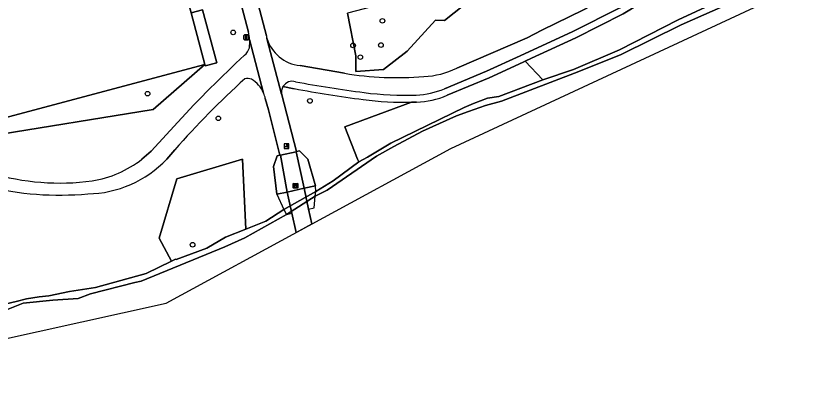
# Model space of a CAD drawing. Extents: x 159053 to 160042, y 380449 to 381423.
# Drawn here: x 159296.4 to 159466.1, y 380451.2 to 380530.6 of the extents above; entities that cross this region are included whole.
import ezdxf

# ---------------------------------------------------------------- set-up
doc = ezdxf.new("R2010")
doc.units = 0
for name, color, linetype in [('IMGEO_Boom', 7, 'Continuous'), ('IMGEO_Dek', 7, 'Continuous'), ('IMGEO_Erf', 7, 'Continuous'), ('IMGEO_Fietspad_gesloten', 7, 'Continuous'), ('IMGEO_Groenvoorziening', 7, 'Continuous'), ('IMGEO_Hek', 7, 'Continuous'), ('IMGEO_Lichtmast', 7, 'Continuous'), ('IMGEO_Loofbos', 7, 'Continuous'), ('IMGEO_Muur', 7, 'Continuous'), ('IMGEO_Oever', 7, 'Continuous'), ('IMGEO_Poller', 7, 'Continuous'), ('IMGEO_Rioolput', 7, 'Continuous'), ('IMGEO_Voetpad_halfverhard', 7, 'Continuous'), ('IMGEO_Waterloop', 7, 'Continuous')]:
    doc.layers.add(name, color=color, linetype=linetype)

msp = doc.modelspace()

# ---------------------------------------------------------------- linework, layer by layer
at = {"layer": 'IMGEO_Boom'}
for centre in [(159374.5, 380529.51), (159342.67, 380527.05), (159368.25, 380524.28), (159374.18, 380524.35), (159369.8, 380521.77), (159324.42, 380513.99), (159359.05, 380512.45), (159339.52, 380508.73), (159334.02, 380481.78)]:
    msp.add_circle(centre, 0.489, dxfattribs=at)
at = {"layer": 'IMGEO_Dek'}
msp.add_lwpolyline([(159359.47, 380486.21), (159358.77, 380489.39), (159357.8, 380493.81), (159354.17, 380493.01), (159355.18, 380488.5), (159356.1, 380484.37)], close=True, dxfattribs=at)
at = {"layer": 'IMGEO_Erf'}
msp.add_lwpolyline([(159278.69, 380504.8), (159336.63, 380520.2), (159333.69, 380531.2), (159329.8, 380545.76), (159329.56, 380546.66), (159328.11, 380552.15), (159322.1, 380574.95), (159322.01, 380575.3), (159320.27, 380581.36), (159320.14, 380581.84), (159313.8, 380605.58), (159312.08, 380612.02), (159311.15, 380615.51), (159308.54, 380614.82), (159306.38, 380614.24), (159307.84, 380608.78), (159305.45, 380608.14), (159296.24, 380605.68)], dxfattribs=at)
at = {"layer": 'IMGEO_Fietspad_gesloten'}
for points in [[(159387.74, 380515.02), (159396.69, 380518.77), (159403.89, 380522.08), (159415.12, 380527.24), (159425.12, 380532.3), (159434.6, 380538.09), (159442.18, 380543.01), (159451.85, 380549.85), (159457.05, 380553.91), (159461.99, 380558.64), (159469.21, 380566.98), (159486.43, 380588.17), (159491.24, 380594.16), (159500, 380604), (159506.26, 380610.2)], [(159502.71, 380611.1), (159500, 380608.24), (159490.82, 380598.58), (159469.19, 380571.79), (159463.21, 380564.81), (159457.75, 380558.98), (159454.3, 380555.74), (159446.01, 380549.48), (159436.21, 380542.87), (159427.27, 380537.14), (159417.35, 380531.87), (159408.53, 380527.55), (159405.4, 380525.89), (159390.36, 380519.43)], [(159349.77, 380526.29), (159344.48, 380546.62), (159344.45, 380547.48), (159344.74, 380548.59), (159340.16, 380547.37), (159341.27, 380544.7), (159341.39, 380544.42), (159345.92, 380527.1)], [(159349.17, 380514.12), (159346.17, 380525.55)], [(159346.17, 380525.55), (159349.17, 380514.12)], [(159349.53, 380512.97), (159350.23, 380510.56), (159352.63, 380500.88), (159352.75, 380500.9), (159356.08, 380501.61), (159356.21, 380501.64), (159353.04, 380513.74), (159353, 380513.86), (159349.91, 380525.47), (159349.88, 380525.84)], [(159349.88, 380525.84), (159349.91, 380525.47), (159353, 380513.86), (159353.04, 380513.74)], [(159366.4, 380518.34), (159356.93, 380520)], [(159330.86, 380507.94), (159325.21, 380501.7), (159323.23, 380500)], [(159328.5, 380500), (159330.21, 380502.01)]]:
    msp.add_lwpolyline(points, dxfattribs=at)
for points in [[(159356.08, 380501.61), (159352.75, 380500.9), (159354.17, 380493.01), (159357.8, 380493.81)], [(159359.47, 380486.21), (159358.77, 380489.39), (159357.8, 380493.81), (159354.17, 380493.01), (159355.18, 380488.5), (159356.1, 380484.37)]]:
    msp.add_lwpolyline(points, close=True, dxfattribs=at)
for centre, radius, start, end in [((159337.2, 380524.88), 8.99, 4.2614, 14.3043), ((159337.31, 380524.87), 8.89, 352.9201, 4.3644), ((159357.14, 380527.98), 7.57, 192.9107, 196.4646), ((159357.72, 380528.13), 8.17, 196.2889, 264.4638), ((159343.37, 380524.41), 2.83, 308.0632, 347.1244), ((159512.49, 380340.37), 247.12, 132.6335, 137.3061), ((159377.49, 380583.89), 66.48, 260.4018, 275.0364), ((159382.67, 380535.2), 17.55, 272.1522, 296.0084), ((159475, 380373.88), 193.35, 132.1777, 138.4919), ((159345.74, 380515.12), 2.12, 66.5887, 105.42), ((159343.39, 380511.66), 6.28, 23.0834, 59.4672), ((159355.28, 380514.32), 2.31, 72.6173, 149.0773), ((159405.53, 380784.59), 272.61, 259.5251, 262.6398), ((159355.28, 380514.32), 2.31, 149.0449, 194.5223), ((159380.99, 380531.29), 17.61, 272.3792, 292.5211), ((159343.45, 380511.68), 6.22, 11.9603, 23.1098), ((159379.37, 380580.31), 66.66, 262.4453, 272.0247), ((159311.38, 380516.22), 23.58, 270.7299, 316.5474), ((159308.77, 380518.83), 23.74, 279.2923, 307.5221), ((159305.71, 380546.6), 51.66, 253.3971, 277.6679), ((159305.63, 380557.22), 64.86, 255.9798, 275.3569)]:
    msp.add_arc(centre, radius, start, end, dxfattribs=at)
at = {"layer": 'IMGEO_Groenvoorziening'}
for points in [[(159290.52, 380504.93), (159325.62, 380510.61), (159336.63, 380520.2), (159278.69, 380504.8), (159266.38, 380511.92), (159255.68, 380551.38), (159245.58, 380548.61), (159243.94, 380554.02), (159238.42, 380579.76), (159229.66, 380626.7), (159228.61, 380631.62), (159224.61, 380646.19), (159230.24, 380647.58), (159230.2, 380647.72), (159224.41, 380646.24), (159228.36, 380631.6)], [(159470.38, 380566.04), (159463.08, 380557.61), (159458.04, 380552.78), (159452.74, 380548.64), (159443.02, 380541.77), (159435.4, 380536.82), (159425.85, 380530.99), (159415.77, 380525.89), (159406.28, 380521.53), (159404.98, 380520.93), (159408.74, 380516.96), (159415.22, 380519.14), (159425.04, 380523.33), (159437.59, 380529.71), (159452.02, 380536.46), (159458.3, 380540.2), (159463.56, 380543.67), (159469.66, 380547.45)], [(159345.92, 380527.1), (159341.39, 380544.42), (159341.27, 380544.7), (159337.83, 380543.78), (159336.8, 380547.52), (159329.8, 380545.76), (159333.69, 380531.2), (159336.12, 380531.86), (159339.18, 380520.56), (159336.71, 380519.89), (159336.63, 380520.2), (159325.62, 380510.61), (159290.52, 380504.93), (159286.34, 380500.18), (159285.26, 380498.95), (159290.95, 380497.09)], [(159344.48, 380546.62), (159349.77, 380526.29)], [(159390.36, 380519.43), (159405.4, 380525.89), (159408.53, 380527.55), (159417.35, 380531.87), (159427.27, 380537.14), (159436.21, 380542.87)], [(159394.29, 380534.87), (159387.71, 380529.62), (159385.82, 380529.63), (159379.8, 380523.03), (159374.76, 380519.12), (159368.84, 380518.75), (159368.81, 380522.05), (159367.05, 380531.12)], [(159356.93, 380520), (159366.4, 380518.34)], [(159355.69, 380515.05), (159353.3, 380515.51)], [(159350.23, 380510.56), (159349.53, 380512.97)], [(159353.04, 380513.74), (159356.21, 380501.64), (159356.85, 380501.77), (159358.63, 380500.05), (159360.2, 380494.35), (159357.8, 380493.81), (159354.17, 380493.01), (159352, 380492.53), (159351.28, 380498.49), (159352.07, 380500.74), (159352.63, 380500.88), (159350.23, 380510.56)], [(159291.81, 380468.62), (159296.37, 380469.65), (159298.63, 380470.24), (159301.3, 380470.67), (159303.36, 380470.9), (159307.8, 380471.79), (159313.33, 380472.69), (159324.15, 380475.64), (159329.53, 380478.29), (159326.88, 380483.17), (159330.63, 380495.83), (159344.7, 380500), (159345.38, 380485.1), (159349.62, 380486.79), (159353.49, 380489.29), (159360.3, 380493.14), (159363.98, 380495.4), (159369.46, 380499.45), (159369.21, 380500), (159366.52, 380506.89), (159380.73, 380512.16)], [(159323.23, 380500), (159325.21, 380501.7), (159330.86, 380507.94)], [(159330.21, 380502.01), (159328.5, 380500)]]:
    msp.add_lwpolyline(points, dxfattribs=at)
msp.add_lwpolyline([(159336.63, 380520.2), (159336.71, 380519.89), (159339.18, 380520.56), (159336.12, 380531.86), (159333.69, 380531.2)], close=True, dxfattribs=at)
for centre, radius, start, end in [((159337.2, 380524.88), 8.99, 4.2614, 14.3043), ((159337.31, 380524.87), 8.89, 352.9201, 4.3644), ((159357.14, 380527.98), 7.57, 192.9107, 196.4646), ((159357.72, 380528.13), 8.17, 196.2889, 264.4638), ((159343.37, 380524.41), 2.83, 308.0632, 347.1244), ((159512.49, 380340.37), 247.12, 132.6335, 137.3061), ((159377.49, 380583.89), 66.48, 260.4018, 275.0364), ((159382.67, 380535.2), 17.55, 272.1522, 296.0084), ((159475, 380373.88), 193.35, 132.1777, 138.4919), ((159345.74, 380515.12), 2.12, 66.5887, 105.42), ((159343.39, 380511.66), 6.28, 23.0834, 59.4672), ((159355.28, 380514.32), 2.31, 149.0449, 194.5223), ((159405.39, 380783.76), 273.26, 259.5214, 262.6453), ((159343.45, 380511.68), 6.22, 11.9603, 23.1098), ((159379.37, 380580.34), 68.19, 262.4484, 271.1384), ((159311.38, 380516.22), 23.58, 270.7299, 316.5474), ((159308.77, 380518.83), 23.74, 279.2923, 307.5221), ((159305.71, 380546.6), 51.66, 253.3971, 277.6679), ((159305.63, 380557.22), 64.86, 255.9798, 275.3569)]:
    msp.add_arc(centre, radius, start, end, dxfattribs=at)
at = {"layer": 'IMGEO_Hek'}
for points in [[(159336.63, 380520.2), (159278.69, 380504.8), (159266.38, 380511.92), (159255.68, 380551.38), (159245.58, 380548.61)], [(159333.69, 380531.2), (159336.63, 380520.2)], [(159358.77, 380489.39), (159359.47, 380486.21)], [(159356.1, 380484.37), (159355.18, 380488.5)]]:
    msp.add_lwpolyline(points, dxfattribs=at)
at = {"layer": 'IMGEO_Lichtmast'}
for p, q in [((159345.08, 380526.5), (159345.87, 380526.5)), ((159345.87, 380526.5), (159345.08, 380526.5)), ((159344.98, 380525.6), (159344.98, 380526.4)), ((159344.98, 380526.4), (159344.98, 380525.6)), ((159345.87, 380525.5), (159345.08, 380525.5)), ((159345.08, 380525.5), (159345.87, 380525.5)), ((159345.97, 380526.4), (159345.97, 380525.6)), ((159345.97, 380525.6), (159345.97, 380526.4))]:
    msp.add_line(p, q, dxfattribs=at)
msp.add_lwpolyline([(159345.4, 380526.37), (159345.55, 380526.37), (159345.55, 380525.62), (159345.4, 380525.62), (159345.4, 380526.37)], dxfattribs=at)
for centre, start, end in [((159345.08, 380526.4), 90, 180), ((159345.08, 380526.4), 90, 180), ((159345.87, 380526.4), 0, 90), ((159345.87, 380526.4), 360, 90), ((159345.08, 380525.6), 180, 270), ((159345.08, 380525.6), 180, 270), ((159345.87, 380525.6), 270, 0), ((159345.87, 380525.6), 270, 0)]:
    msp.add_arc(centre, 0.1, start, end, dxfattribs=at)
at = {"layer": 'IMGEO_Loofbos'}
for points in [[(159479.83, 380596.64), (159438.64, 380550.23), (159403.64, 380540.75), (159367.05, 380531.12), (159368.81, 380522.05), (159368.84, 380518.75), (159374.76, 380519.12), (159379.8, 380523.03), (159385.82, 380529.63), (159387.71, 380529.62), (159394.29, 380534.87), (159404.37, 380536.01), (159411.98, 380533.53), (159420.23, 380534.72), (159439.75, 380546.41), (159462.18, 380567.97), (159463.58, 380567.26), (159469.19, 380571.79)], [(159393.92, 380511.86), (159396.92, 380513.04), (159399.33, 380513.35), (159408.74, 380516.96), (159404.98, 380520.93), (159404.52, 380520.72), (159397.29, 380517.4), (159388.32, 380513.64)], [(159381.79, 380512.19), (159380.73, 380512.16), (159366.52, 380506.89), (159369.21, 380500), (159369.46, 380499.45), (159371.31, 380500.45), (159376.29, 380503.43), (159391.96, 380511.01), (159393.92, 380511.86)]]:
    msp.add_lwpolyline(points, dxfattribs=at)
msp.add_lwpolyline([(159345.38, 380485.1), (159344.7, 380500), (159330.63, 380495.83), (159326.88, 380483.17), (159329.53, 380478.29), (159330.35, 380478.69), (159330.53, 380478.64), (159337.05, 380481.08), (159341.02, 380483.37)], close=True, dxfattribs=at)
msp.add_arc((159380.99, 380531.28), 19.1, 272.3765, 292.5511, dxfattribs=at)
at = {"layer": 'IMGEO_Muur'}
for points in [[(159357.8, 380493.81), (159360.2, 380494.35), (159358.63, 380500.05), (159356.85, 380501.77), (159356.21, 380501.64), (159356.08, 380501.61)], [(159352.75, 380500.9), (159352.63, 380500.88), (159352.07, 380500.74), (159351.28, 380498.49), (159352, 380492.53), (159354.17, 380493.01)], [(159357.8, 380493.81), (159358.77, 380489.39), (159359.92, 380489.67), (159360.19, 380492.13), (159360.3, 380493.14), (159360.2, 380494.35)], [(159355.18, 380488.5), (159354.17, 380493.01), (159352, 380492.53), (159353.49, 380489.29), (159354.04, 380488.22)]]:
    msp.add_lwpolyline(points, close=True, dxfattribs=at)
at = {"layer": 'IMGEO_Oever'}
for points in [[(159452.02, 380536.46), (159437.59, 380529.71), (159425.04, 380523.33), (159415.22, 380519.14), (159408.74, 380516.96), (159399.33, 380513.35), (159396.92, 380513.04), (159393.92, 380511.86), (159391.96, 380511.01), (159376.29, 380503.43), (159371.31, 380500.45), (159369.46, 380499.45), (159363.98, 380495.4), (159360.3, 380493.14), (159353.49, 380489.29), (159349.62, 380486.79), (159345.38, 380485.1), (159341.02, 380483.37), (159337.05, 380481.08), (159330.53, 380478.64), (159330.35, 380478.69), (159329.53, 380478.29), (159324.15, 380475.64), (159313.33, 380472.69), (159307.8, 380471.79), (159303.36, 380470.9), (159301.3, 380470.67), (159298.63, 380470.24), (159296.37, 380469.65), (159291.81, 380468.62)], [(159294.32, 380467.9), (159297.92, 380469.35), (159304.23, 380469.94), (159309.59, 380470.33), (159312.25, 380471.35), (159321.7, 380473.7), (159323.06, 380474.03), (159340.92, 380481.34), (159345.15, 380483.25), (159354.04, 380488.22), (159360.19, 380492.13), (159362.72, 380493.42), (159373.25, 380500.64), (159376.93, 380502.72), (159383.07, 380506.03), (159390.3, 380509.27), (159392.89, 380510.16), (159396.51, 380511.49), (159399.93, 380512.41), (159416.41, 380518.69), (159425.42, 380522.32), (159438.21, 380528.68), (159449.66, 380533.7)]]:
    msp.add_lwpolyline(points, dxfattribs=at)
at = {"layer": 'IMGEO_Poller'}
for p, q in [((159353.55, 380503.2), (159353.55, 380502.4)), ((159353.55, 380503.2), (159353.55, 380502.4)), ((159354.45, 380503.3), (159353.65, 380503.3)), ((159354.45, 380503.3), (159353.65, 380503.3)), ((159354.55, 380502.4), (159354.55, 380503.2)), ((159354.55, 380502.4), (159354.55, 380503.2)), ((159353.65, 380502.3), (159354.45, 380502.3)), ((159353.65, 380502.3), (159354.45, 380502.3))]:
    msp.add_line(p, q, dxfattribs=at)
for points in [[(159354.19, 380502.65), (159353.67, 380502.65), (159354.1, 380502.93)], [(159354.23, 380503.03), (159354.22, 380502.95), (159354.09, 380503.16)], [(159354.09, 380503.16), (159354.32, 380503.09), (159354.25, 380503.06)], [(159354.25, 380502.48), (159354.31, 380502.71), (159354.34, 380502.65)], [(159354.38, 380502.62), (159354.45, 380502.61), (159354.25, 380502.48)]]:
    msp.add_lwpolyline(points, dxfattribs=at)
for centre, radius, start, end in [((159353.65, 380503.2), 0.0946, 90, 180), ((159353.65, 380503.2), 0.0946, 90, 180), ((159353.86, 380502.7), 0.332, 351.3247, 42.4854), ((159353.87, 380502.71), 0.476, 351.7527, 41.1691), ((159353.87, 380502.71), 0.516, 349.3569, 42.2912), ((159354.45, 380503.2), 0.0946, 0, 90), ((159354.45, 380503.2), 0.0946, 0, 90), ((159353.65, 380502.4), 0.0946, 180, 270), ((159353.65, 380502.4), 0.0946, 180, 270), ((159354.45, 380502.4), 0.0946, 270, 0), ((159354.45, 380502.4), 0.0946, 270, 0)]:
    msp.add_arc(centre, radius, start, end, dxfattribs=at)
at = {"layer": 'IMGEO_Rioolput'}
for p, q in [((159355.47, 380493.95), (159355.47, 380494.8)), ((159355.54, 380494.87), (159356.4, 380494.87)), ((159355.73, 380494.37), (159355.73, 380494.38)), ((159355.77, 380494.42), (159356.17, 380494.42)), ((159356.17, 380494.33), (159355.77, 380494.33)), ((159355.96, 380494.65), (159355.98, 380494.65)), ((159356.21, 380494.38), (159356.21, 380494.37)), ((159356.47, 380494.8), (159356.47, 380493.95)), ((159356.4, 380493.87), (159355.54, 380493.87)), ((159355.98, 380494.09), (159355.95, 380494.09))]:
    msp.add_line(p, q, dxfattribs=at)
for points in [[(159355.47, 380493.95), (159355.47, 380494.8)], [(159355.54, 380494.87), (159356.4, 380494.87)], [(159356.47, 380494.8), (159356.47, 380493.95)], [(159356.4, 380493.87), (159355.54, 380493.87)]]:
    msp.add_lwpolyline(points, dxfattribs=at)
for centre, radius, start, end in [((159355.55, 380494.8), 0.0765, 91.552, 178.448), ((159355.55, 380494.8), 0.0765, 91.552, 178.448), ((159355.77, 380494.38), 0.0403, 85.8775, 175.7526), ((159355.76, 380494.37), 0.0366, 178.938, 274.7102), ((159356.17, 380494.38), 0.0386, 1.7309, 96.639), ((159356.17, 380494.37), 0.043, 264.8664, 352.4533), ((159356.39, 380494.8), 0.0765, 1.552, 88.448), ((159356.39, 380494.8), 0.0765, 1.552, 88.448), ((159355.55, 380493.95), 0.0765, 181.552, 268.448), ((159355.55, 380493.95), 0.0765, 181.552, 268.448), ((159356.39, 380493.95), 0.0765, 271.552, 358.448), ((159356.39, 380493.95), 0.0765, 271.552, 358.448)]:
    msp.add_arc(centre, radius, start, end, dxfattribs=at)
for centre, major_axis, ratio, start_param, end_param in [((159355.96, 380494.37), (-0.387, 0.002), 0.722429, 4.712389, 7.853982), ((159355.98, 380494.37), (-0.39, 0.002), 0.717154, 1.570796, 4.712389)]:
    msp.add_ellipse(centre, major_axis=major_axis, ratio=ratio, start_param=start_param, end_param=end_param, dxfattribs=at)
at = {"layer": 'IMGEO_Voetpad_halfverhard'}
for points in [[(159506.26, 380610.2), (159500, 380604), (159491.24, 380594.16), (159486.43, 380588.17), (159469.21, 380566.98), (159461.99, 380558.64), (159457.05, 380553.91), (159451.85, 380549.85), (159442.18, 380543.01), (159434.6, 380538.09), (159425.12, 380532.3), (159415.12, 380527.24), (159403.89, 380522.08), (159396.69, 380518.77), (159387.74, 380515.02)], [(159388.32, 380513.64), (159397.29, 380517.4), (159404.52, 380520.72), (159404.98, 380520.93), (159406.28, 380521.53), (159415.77, 380525.89), (159425.85, 380530.99), (159435.4, 380536.82), (159443.02, 380541.77), (159452.74, 380548.64), (159458.04, 380552.78), (159463.08, 380557.61), (159470.38, 380566.04), (159470.43, 380566.1), (159487.46, 380587.07), (159487.59, 380587.23), (159492.38, 380593.19), (159501.09, 380602.96), (159507.3, 380609.12)], [(159353.3, 380515.51), (159355.69, 380515.05)], [(159380.73, 380512.16), (159381.79, 380512.19)]]:
    msp.add_lwpolyline(points, dxfattribs=at)
for centre, radius, start, end in [((159355.28, 380514.32), 2.31, 72.6173, 149.0773), ((159405.53, 380784.59), 272.61, 259.5251, 262.6398), ((159405.39, 380783.76), 273.26, 259.5214, 262.6453), ((159380.99, 380531.29), 17.61, 272.3792, 292.5211), ((159379.37, 380580.31), 66.66, 262.4453, 272.0247), ((159380.99, 380531.28), 19.1, 272.3765, 292.5511), ((159379.37, 380580.34), 68.19, 262.4484, 271.1384)]:
    msp.add_arc(centre, radius, start, end, dxfattribs=at)
at = {"layer": 'IMGEO_Waterloop'}
for points in [[(159246.43, 380451.23), (159328.42, 380469.34), (159389.07, 380502.28), (159466.93, 380538.55), (159505.05, 380575.53), (159524.11, 380586.5), (159559.99, 380591.07)], [(159449.66, 380533.7), (159438.21, 380528.68), (159425.42, 380522.32), (159416.41, 380518.69), (159399.93, 380512.41), (159396.51, 380511.49), (159392.89, 380510.16), (159390.3, 380509.27), (159383.07, 380506.03), (159376.93, 380502.72), (159373.25, 380500.64), (159362.72, 380493.42), (159360.19, 380492.13), (159354.04, 380488.22), (159345.15, 380483.25), (159340.92, 380481.34), (159323.06, 380474.03), (159321.7, 380473.7), (159312.25, 380471.35), (159309.59, 380470.33), (159304.23, 380469.94), (159297.92, 380469.35), (159294.32, 380467.9)]]:
    msp.add_lwpolyline(points, dxfattribs=at)

doc.saveas('drawing.dxf')
